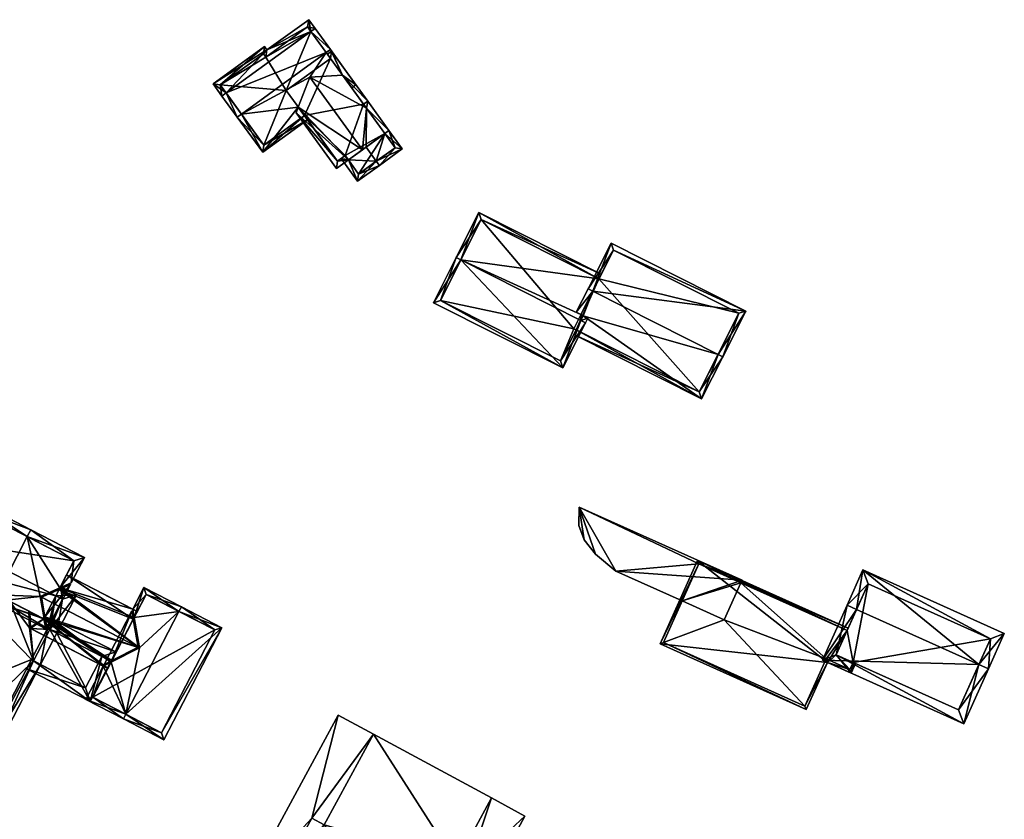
# Model space of a CAD drawing. Header units: inches. Extents: x 2685601 to 2690022, y 1235992 to 1239010.
# Tile 369 of 390: x 2689572 to 2689667, y 1238075 to 1238152. Entities that reach past the tile are written whole.
import ezdxf

# ---------------------------------------------------------------- set-up
doc = ezdxf.new("R2010")
doc.units = ezdxf.units.IN
doc.header["$MEASUREMENT"] = 0
for name, color, linetype in [('Gebaeude Einzelhaus', 10, 'Continuous'), ('Im Bau', 10, 'Continuous'), ('Offenes Gebaeude', 10, 'Continuous')]:
    doc.layers.add(name, color=color, linetype=linetype)

msp = doc.modelspace()

# ---------------------------------------------------------------- meshes
at = {"layer": 'Gebaeude Einzelhaus'}
mesh = msp.add_polyface(dxfattribs=at)
corners = [(2689602.735, 1238146.797, 546.835), (2689603.623, 1238145.57, 545.637), (2689604.029, 1238145.864, 545.637), (2689601.568, 1238149.263, 548.955), (2689601.162, 1238148.969, 548.955), (2689599.591, 1238146.598, 548.166), (2689592.992, 1238143.052, 548.955), (2689595.048, 1238139.361, 545.637), (2689592.588, 1238142.759, 548.955), (2689598.472, 1238143.718, 546.84), (2689599.071, 1238142.892, 546.033), (2689599.364, 1238142.486, 545.637), (2689591.524, 1238145.079, 546.585), (2689591.119, 1238144.786, 546.585), (2689599.695, 1238150.996, 546.585), (2689600.1, 1238151.29, 546.585), (2689590.261, 1238145.971, 545.637), (2689595.451, 1238149.221, 545.905), (2689599.484, 1238152.141, 545.905), (2689595.21, 1238149.555, 545.637), (2689595.159, 1238140.06, 546.033), (2689599.373, 1238151.443, 546.229), (2689595.339, 1238148.523, 546.228), (2689595.109, 1238148.85, 545.97), (2689590.959, 1238145.86, 545.961), (2689599.695, 1238150.996, 539.559), (2689599.373, 1238151.443, 539.559), (2689595.339, 1238148.523, 539.559), (2689595.109, 1238148.85, 539.559), (2689590.959, 1238145.86, 539.559), (2689595.159, 1238140.06, 539.559), (2689599.071, 1238142.892, 539.559), (2689601.571, 1238148.405, 539.559), (2689601.571, 1238148.405, 546.835), (2689597.311, 1238145.321, 539.559)]
mesh.append_faces([[corners[k] for k in face] for face in [(13, 12, 8), (8, 12, 6), (16, 24, 13), (13, 24, 12), (16, 19, 24), (19, 23, 24), (19, 17, 23), (21, 15, 14), (21, 18, 15), (23, 17, 22), (22, 17, 21), (21, 17, 18), (3, 14, 15), (3, 4, 14), (0, 2, 1), (4, 3, 0), (0, 3, 2), (8, 20, 7), (7, 20, 11), (11, 20, 10), (8, 6, 20), (16, 17, 19), (17, 14, 18), (18, 14, 15), (17, 12, 14), (17, 16, 12), (12, 16, 13), (14, 3, 15), (12, 4, 14), (14, 4, 3), (12, 6, 4), (13, 8, 12), (12, 8, 6), (9, 7, 10), (10, 7, 11), (5, 6, 9), (9, 6, 7), (7, 6, 8), (0, 4, 5), (5, 4, 6), (0, 3, 4), (0, 2, 3), (0, 1, 2)]], dxfattribs={"color": 13})
mesh.append_faces([[corners[k] for k in face] for face in [(27, 29, 28), (27, 34, 29), (29, 34, 30), (30, 34, 31), (27, 25, 34), (34, 25, 32), (27, 26, 25), (33, 4, 0), (32, 14, 33), (33, 14, 4), (32, 25, 14), (30, 31, 20), (20, 31, 10), (12, 20, 6), (12, 30, 20), (12, 29, 30), (12, 24, 29), (24, 28, 29), (24, 23, 28), (23, 27, 28), (23, 22, 27), (22, 26, 27), (22, 21, 26), (21, 25, 26), (21, 14, 25)]], dxfattribs={"color": 41})
mesh = msp.add_polyface(dxfattribs=at)
corners = [(2689598.472, 1238143.718, 546.84), (2689604.649, 1238139.613, 548.165), (2689599.591, 1238146.598, 548.166), (2689603.299, 1238138.635, 547.314), (2689598.256, 1238143.164, 546.585), (2689602.143, 1238137.798, 546.585), (2689605.038, 1238143.616, 546.835), (2689607.211, 1238141.468, 546.585), (2689605.171, 1238144.285, 546.585), (2689606.805, 1238141.174, 546.835), (2689602.735, 1238146.797, 546.835), (2689601.683, 1238149.104, 546.585), (2689605.037, 1238143.618, 546.835), (2689601.571, 1238148.405, 546.835), (2689601.277, 1238148.81, 546.835), (2689605, 1238139.867, 547.949), (2689602.254, 1238138.496, 546.84), (2689603.006, 1238139.04, 547.314), (2689604.766, 1238143.992, 546.835), (2689605.991, 1238138.499, 547.949), (2689606.284, 1238138.094, 547.949), (2689608.495, 1238139.695, 546.585), (2689603.299, 1238138.635, 546.847), (2689602.602, 1238138.748, 546.585), (2689603.006, 1238139.04, 546.847), (2689604.179, 1238136.57, 546.585), (2689607.796, 1238139.806, 546.835), (2689604.29, 1238137.268, 546.847), (2689601.571, 1238148.405, 539.559), (2689604.766, 1238143.992, 539.559), (2689606.805, 1238141.174, 539.559), (2689599.071, 1238142.892, 546.033), (2689602.254, 1238138.496, 539.559), (2689599.071, 1238142.892, 539.559), (2689603.006, 1238139.04, 539.559), (2689603.299, 1238138.635, 539.559), (2689597.311, 1238145.321, 539.559), (2689604.29, 1238137.268, 539.559), (2689607.796, 1238139.806, 539.559)]
mesh.append_faces([[corners[k] for k in face] for face in [(22, 23, 24), (27, 25, 22), (22, 25, 23), (27, 20, 25), (27, 19, 20), (26, 20, 19), (26, 21, 20), (26, 7, 21), (26, 9, 7), (19, 25, 20), (19, 22, 25), (25, 22, 23), (23, 22, 24), (19, 15, 22), (19, 9, 15), (19, 21, 9), (9, 21, 7), (19, 20, 21), (11, 13, 14), (11, 10, 13), (11, 8, 10), (10, 8, 18), (18, 8, 12), (7, 6, 8), (7, 9, 6), (16, 4, 0), (16, 5, 4), (16, 3, 5), (16, 17, 3), (6, 15, 9), (1, 6, 12), (6, 1, 15), (12, 2, 1), (12, 10, 2), (10, 11, 13), (13, 11, 14), (12, 8, 10), (10, 8, 11), (7, 6, 9), (6, 7, 8), (3, 4, 5), (3, 0, 4), (3, 1, 0), (0, 1, 2)]], dxfattribs={"color": 13})
mesh.append_faces([[corners[k] for k in face] for face in [(35, 30, 37), (37, 30, 38), (38, 30, 26), (26, 30, 9), (26, 37, 38), (19, 27, 26), (26, 27, 37), (22, 37, 27), (22, 35, 37), (33, 34, 32), (34, 30, 35), (33, 29, 34), (34, 29, 30), (33, 28, 29), (33, 36, 28), (15, 1, 22), (22, 1, 3), (24, 22, 17), (17, 22, 3), (24, 35, 22), (24, 34, 35), (16, 24, 17), (16, 34, 24), (16, 32, 34), (32, 31, 33), (32, 16, 31), (31, 16, 0), (29, 6, 30), (30, 6, 9), (29, 12, 6), (29, 18, 12), (29, 10, 18), (29, 28, 10), (10, 28, 13)]], dxfattribs={"color": 41})
mesh = msp.add_polyface(dxfattribs=at)
corners = [(2689615.885, 1238133.556, 548.145), (2689613.699, 1238129.219, 551.811), (2689614.145, 1238128.994, 551.811), (2689625.71, 1238123.723, 551.435), (2689625.715, 1238123.163, 551.811), (2689627.446, 1238127.169, 548.523), (2689626.385, 1238123.383, 551.435), (2689626.161, 1238122.938, 551.811), (2689625.939, 1238123.608, 551.435), (2689627.672, 1238127.616, 548.145), (2689611.506, 1238124.87, 548.145), (2689623.969, 1238118.589, 548.145), (2689616.106, 1238132.885, 548.522), (2689612.178, 1238125.091, 548.521), (2689623.748, 1238119.26, 548.521), (2689627.446, 1238127.169, 539.84), (2689616.106, 1238132.885, 539.84), (2689612.178, 1238125.091, 539.84), (2689623.748, 1238119.26, 539.84), (2689625.253, 1238122.245, 539.84), (2689625.253, 1238122.245, 550.29), (2689625.023, 1238122.361, 539.84)]
mesh.append_faces([[corners[k] for k in face] for face in [(7, 4, 6), (6, 4, 8), (11, 14, 7), (7, 14, 4), (1, 13, 10), (10, 13, 11), (11, 13, 14), (1, 2, 13), (0, 12, 1), (1, 12, 2), (0, 9, 12), (12, 9, 5), (2, 11, 4), (4, 11, 7), (1, 10, 2), (2, 10, 11), (0, 5, 9), (3, 4, 8), (8, 4, 6), (6, 4, 7), (0, 2, 5), (5, 2, 3), (3, 2, 4), (0, 1, 2)]], dxfattribs={"color": 13})
mesh.append_faces([[corners[k] for k in face] for face in [(15, 21, 16), (16, 21, 17), (17, 21, 18), (18, 21, 19), (4, 20, 8), (4, 14, 20), (20, 14, 19), (19, 14, 18), (14, 13, 18), (18, 13, 17), (13, 16, 17), (2, 12, 13), (13, 12, 16), (16, 12, 15), (15, 12, 5)]], dxfattribs={"color": 41})
mesh = msp.add_polyface(dxfattribs=at)
corners = [(2689626.846, 1238125.978, 553.329), (2689626.399, 1238126.203, 553.329), (2689625.263, 1238123.949, 551.435), (2689625.71, 1238123.723, 551.435), (2689625.939, 1238123.608, 551.435), (2689637.339, 1238115.594, 549.915), (2689625.253, 1238122.245, 550.29), (2689638.94, 1238119.881, 553.329), (2689625.028, 1238121.799, 549.915), (2689639.386, 1238119.656, 553.329), (2689641.609, 1238124.066, 549.915), (2689628.621, 1238130.611, 549.915), (2689637.118, 1238116.265, 550.29), (2689640.938, 1238123.845, 550.26), (2689628.843, 1238129.94, 550.26), (2689637.118, 1238116.265, 539.84), (2689640.938, 1238123.845, 539.84), (2689628.843, 1238129.94, 539.84), (2689627.446, 1238127.169, 548.523), (2689627.446, 1238127.169, 539.84), (2689625.253, 1238122.245, 539.84), (2689625.023, 1238122.361, 539.84)]
mesh.append_faces([[corners[k] for k in face] for face in [(10, 14, 11), (11, 14, 1), (1, 14, 0), (9, 13, 10), (10, 13, 14), (9, 7, 13), (0, 2, 1), (0, 3, 2), (6, 12, 8), (8, 12, 5), (5, 12, 9), (9, 12, 7), (0, 11, 1), (9, 10, 7), (7, 10, 0), (0, 10, 11), (7, 5, 9), (5, 6, 8), (0, 4, 7), (7, 4, 5), (5, 4, 6), (0, 3, 4), (0, 2, 3), (0, 1, 2)]], dxfattribs={"color": 13})
mesh.append_faces([[corners[k] for k in face] for face in [(16, 19, 17), (19, 20, 21), (16, 15, 19), (19, 15, 20), (15, 12, 20), (20, 12, 6), (0, 18, 3), (18, 17, 19), (0, 14, 18), (18, 14, 17), (14, 13, 17), (17, 13, 16), (13, 15, 16), (13, 12, 15), (13, 7, 12)]], dxfattribs={"color": 41})
mesh = msp.add_polyface(dxfattribs=at)
corners = [(2689569.44, 1238096.723, 538.187), (2689566.331, 1238106.283, 533.638), (2689562.74, 1238099.346, 533.638), (2689572.341, 1238102.327, 538.188), (2689572.686, 1238102.993, 538.188), (2689569.095, 1238096.056, 538.187), (2689575.423, 1238097.238, 534.774), (2689573.721, 1238096.495, 535.561), (2689574.061, 1238094.608, 534.774), (2689576.514, 1238097.714, 534.27), (2689574.279, 1238093.398, 534.27), (2689574.152, 1238093.438, 534.358), (2689573.972, 1238094.436, 534.774), (2689573.589, 1238096.563, 535.661), (2689575.507, 1238097.401, 534.774), (2689577.86, 1238100.314, 534.27), (2689576.598, 1238097.877, 534.27), (2689566.653, 1238105.271, 534.116), (2689563.751, 1238099.668, 534.115), (2689576.849, 1238099.993, 534.774), (2689573.948, 1238094.389, 534.774), (2689576.849, 1238099.993, 522.303), (2689566.653, 1238105.271, 522.303), (2689563.751, 1238099.668, 522.303), (2689563.751, 1238099.668, 532.289), (2689573.948, 1238094.389, 534.647), (2689572.608, 1238095.083, 534.647), (2689573.948, 1238094.389, 533.236), (2689570.684, 1238096.079, 536.672), (2689563.974, 1238099.553, 532.43), (2689563.974, 1238099.553, 522.303), (2689572.513, 1238095.132, 534.747), (2689573.948, 1238094.389, 534.747), (2689576.145, 1238098.634, 534.017), (2689576.145, 1238098.634, 533.917), (2689575.107, 1238096.627, 533.236), (2689575.107, 1238096.627, 522.303), (2689565.133, 1238101.791, 522.303)]
mesh.append_faces([[corners[k] for k in face] for face in [(5, 20, 11), (11, 20, 12), (5, 0, 20), (10, 8, 9), (9, 8, 6), (15, 19, 4), (4, 19, 3), (15, 16, 19), (19, 16, 14), (1, 18, 2), (2, 18, 5), (5, 18, 0), (4, 17, 1), (1, 17, 18), (4, 3, 17), (3, 15, 4), (3, 14, 15), (15, 14, 16), (5, 13, 0), (0, 13, 3), (3, 13, 14), (5, 12, 13), (5, 11, 12), (6, 8, 9), (9, 8, 10), (6, 7, 8), (0, 2, 5), (4, 1, 3), (3, 1, 0), (0, 1, 2)]], dxfattribs={"color": 13})
mesh.append_faces([[corners[k] for k in face] for face in [(21, 37, 22), (22, 37, 23), (23, 37, 30), (21, 36, 37), (21, 35, 36), (35, 8, 27), (27, 8, 25), (35, 6, 8), (21, 34, 35), (35, 34, 6), (21, 19, 34), (34, 19, 33), (33, 19, 14), (32, 12, 20), (20, 31, 32), (20, 28, 31), (29, 24, 30), (30, 24, 23), (28, 18, 29), (29, 18, 24), (20, 0, 28), (28, 0, 18), (25, 26, 27), (22, 24, 17), (17, 24, 18), (22, 23, 24), (17, 21, 22), (3, 19, 17), (17, 19, 21)]], dxfattribs={"color": 41})
mesh = msp.add_polyface(dxfattribs=at)
corners = [(2689626.03, 1238102.014, 539.581), (2689625.528, 1238105.176, 539.581), (2689625.504, 1238103.385, 539.581), (2689627.123, 1238100.631, 539.581), (2689629.064, 1238098.999, 539.581), (2689637.079, 1238099.708, 539.581), (2689641.239, 1238098.111, 539.581), (2689635.466, 1238096.12, 539.581), (2689641.137, 1238097.883, 539.581), (2689625.528, 1238105.176, 532.19), (2689641.239, 1238098.111, 532.19), (2689625.504, 1238103.385, 532.19), (2689626.03, 1238102.014, 532.19), (2689627.123, 1238100.631, 532.19), (2689629.064, 1238098.999, 532.19), (2689635.466, 1238096.12, 532.19), (2689641.137, 1238097.883, 532.19), (2689639.524, 1238094.296, 532.19)]
mesh.append_faces([[corners[k] for k in face] for face in [(6, 5, 8), (5, 4, 7), (6, 1, 5), (5, 1, 4), (4, 1, 3), (3, 1, 0), (0, 1, 2)]], dxfattribs={"color": 13})
mesh.append_faces([[corners[k] for k in face] for face in [(9, 12, 11), (9, 13, 12), (9, 14, 13), (15, 16, 17), (9, 10, 14), (14, 10, 15), (15, 10, 16), (10, 6, 16), (16, 6, 8), (7, 4, 15), (15, 4, 14), (4, 3, 14), (14, 3, 13), (3, 0, 13), (13, 0, 12), (0, 2, 12), (12, 2, 11), (2, 1, 11), (11, 1, 9), (1, 6, 9), (9, 6, 10)]], dxfattribs={"color": 41})
mesh = msp.add_polyface(dxfattribs=at)
corners = [(2689563.751, 1238099.668, 532.289), (2689565.37, 1238102.794, 532.289), (2689564.704, 1238103.139, 531.868), (2689554.36, 1238083.16, 531.868), (2689562.42, 1238080.114, 536.672), (2689561.96, 1238079.226, 536.672), (2689563.974, 1238099.553, 532.43), (2689570.684, 1238096.079, 536.672), (2689572.964, 1238090.361, 532.321), (2689566.763, 1238076.74, 531.615), (2689573.635, 1238090.014, 531.615), (2689572.653, 1238093.472, 533.917), (2689574.523, 1238093.371, 532.321), (2689572.558, 1238093.521, 534.017), (2689577.105, 1238096.718, 531.615), (2689575.193, 1238093.024, 531.615), (2689575.107, 1238096.627, 533.236), (2689573.948, 1238094.389, 533.236), (2689575.566, 1238097.515, 533.236), (2689572.608, 1238095.083, 534.647), (2689572.513, 1238095.132, 534.747), (2689566.334, 1238078.088, 532.551), (2689572.746, 1238090.474, 532.551), (2689575.758, 1238096.29, 532.55), (2689574.305, 1238093.484, 532.55), (2689555.708, 1238083.589, 532.429), (2689578.408, 1238086.418, 530.603), (2689580.885, 1238091.204, 530.603), (2689572.287, 1238089.587, 532.385), (2689574.765, 1238094.373, 532.384), (2689574.305, 1238093.484, 532.384), (2689572.746, 1238090.474, 532.385), (2689577.979, 1238087.765, 530.861), (2689579.538, 1238090.775, 530.861), (2689574.305, 1238093.484, 522.303), (2689575.193, 1238093.024, 522.303), (2689575.758, 1238096.29, 522.303), (2689575.107, 1238096.627, 522.303), (2689563.974, 1238099.553, 522.303), (2689555.708, 1238083.589, 522.303), (2689566.334, 1238078.088, 522.303), (2689572.746, 1238090.474, 522.303), (2689573.635, 1238090.014, 522.303), (2689565.133, 1238101.791, 522.303), (2689577.979, 1238087.765, 522.303), (2689579.538, 1238090.775, 522.303)]
mesh.append_faces([[corners[k] for k in face] for face in [(29, 12, 30), (26, 33, 27), (27, 33, 29), (29, 33, 12), (26, 32, 33), (26, 28, 32), (32, 28, 8), (8, 28, 31), (28, 8, 31), (12, 29, 30), (12, 27, 29), (28, 26, 8), (8, 26, 12), (12, 26, 27), (3, 25, 5), (5, 25, 4), (3, 0, 25), (25, 0, 6), (3, 2, 0), (0, 2, 1), (23, 12, 24), (23, 15, 12), (23, 14, 15), (23, 18, 14), (23, 16, 18), (5, 21, 9), (9, 21, 10), (10, 21, 8), (8, 21, 22), (5, 4, 21), (7, 13, 20), (11, 17, 19), (16, 14, 18), (11, 12, 17), (17, 12, 16), (16, 12, 14), (14, 12, 15), (4, 8, 7), (7, 8, 13), (13, 8, 11), (11, 8, 12), (5, 9, 4), (4, 9, 8), (8, 9, 10), (6, 4, 7), (0, 3, 6), (6, 3, 4), (4, 3, 5), (0, 2, 3), (0, 1, 2)]], dxfattribs={"color": 13})
mesh.append_faces([[corners[k] for k in face] for face in [(42, 35, 44), (44, 35, 45), (33, 15, 12), (33, 35, 15), (33, 45, 35), (33, 32, 45), (45, 32, 44), (32, 42, 44), (8, 10, 32), (32, 10, 42), (41, 34, 42), (42, 34, 35), (34, 37, 36), (41, 38, 34), (34, 38, 37), (37, 38, 43), (41, 39, 38), (41, 40, 39), (31, 8, 22), (31, 10, 8), (31, 41, 10), (10, 41, 42), (21, 31, 22), (21, 40, 31), (31, 40, 41), (4, 25, 21), (21, 25, 40), (40, 25, 39), (39, 25, 38), (38, 25, 6), (36, 37, 23), (23, 37, 16), (30, 23, 24), (30, 36, 23), (30, 34, 36), (12, 30, 24), (12, 15, 30), (30, 15, 34), (34, 15, 35)]], dxfattribs={"color": 41})
mesh = msp.add_polyface(dxfattribs=at)
corners = [(2689649.468, 1238090.204, 544.152), (2689636.954, 1238100.038, 545.5), (2689633.338, 1238091.994, 542.402), (2689651.371, 1238093.281, 545.412), (2689651.473, 1238093.509, 545.5), (2689647.424, 1238085.659, 542.402), (2689650.31, 1238090.921, 544.503), (2689651.763, 1238089.173, 544.152), (2689651.945, 1238090.186, 544.503), (2689652.172, 1238090.084, 544.503), (2689647.299, 1238085.989, 542.49), (2689649.343, 1238090.534, 544.24), (2689651.638, 1238089.503, 544.24), (2689633.668, 1238092.119, 542.49), (2689637.079, 1238099.708, 545.412), (2689641.137, 1238097.883, 539.581), (2689651.371, 1238093.281, 532.19), (2689641.137, 1238097.883, 532.19), (2689637.079, 1238099.708, 539.581), (2689635.466, 1238096.12, 539.581), (2689633.668, 1238092.119, 532.19), (2689635.466, 1238096.12, 532.19), (2689647.299, 1238085.989, 532.19), (2689649.343, 1238090.534, 532.19), (2689651.638, 1238089.503, 532.19), (2689651.945, 1238090.186, 532.19), (2689639.524, 1238094.296, 532.19), (2689650.31, 1238090.921, 532.19)]
mesh.append_faces([[corners[k] for k in face] for face in [(7, 12, 9), (9, 12, 8), (14, 4, 3), (14, 1, 4), (13, 2, 14), (14, 2, 1), (10, 5, 13), (13, 5, 2), (7, 0, 12), (12, 0, 11), (11, 0, 10), (10, 0, 5), (6, 7, 8), (8, 7, 9), (3, 0, 6), (6, 0, 7), (0, 2, 5), (4, 1, 3), (3, 1, 0), (0, 1, 2)]], dxfattribs={"color": 13})
mesh.append_faces([[corners[k] for k in face] for face in [(23, 27, 24), (24, 27, 25), (23, 16, 27), (23, 17, 16), (21, 26, 20), (20, 26, 22), (22, 26, 23), (23, 26, 17), (24, 25, 12), (12, 25, 8), (12, 11, 24), (24, 11, 23), (11, 10, 23), (23, 10, 22), (10, 13, 22), (22, 13, 20), (20, 19, 21), (19, 14, 18), (20, 13, 19), (19, 13, 14), (14, 15, 18), (15, 16, 17), (14, 3, 15), (15, 3, 16)]], dxfattribs={"color": 41})
mesh = msp.add_polyface(dxfattribs=at)
corners = [(2689664.075, 1238089.999, 548.935), (2689648.988, 1238090.42, 547.291), (2689662.606, 1238084.295, 547.291), (2689652.28, 1238095.303, 548.935), (2689651.368, 1238095.713, 548.935), (2689664.986, 1238089.589, 548.935), (2689666.515, 1238092.986, 547.545), (2689652.896, 1238099.111, 547.545), (2689650.31, 1238090.921, 547.574), (2689653.398, 1238097.789, 547.918), (2689662.105, 1238085.618, 547.575), (2689665.193, 1238092.485, 547.918), (2689653.398, 1238097.789, 532.19), (2689665.193, 1238092.485, 532.19), (2689651.371, 1238093.281, 545.412), (2689651.371, 1238093.281, 532.19), (2689650.31, 1238090.921, 544.503), (2689651.945, 1238090.186, 544.503), (2689662.105, 1238085.618, 532.19), (2689651.945, 1238090.186, 532.19), (2689650.31, 1238090.921, 532.19)]
mesh.append_faces([[corners[k] for k in face] for face in [(11, 9, 7), (6, 11, 7), (10, 0, 5), (5, 0, 11), (5, 11, 6), (8, 10, 2), (2, 10, 5), (1, 8, 2), (3, 8, 4), (9, 3, 4), (7, 9, 4), (4, 8, 1), (0, 7, 3), (3, 7, 4), (5, 6, 0), (0, 6, 7), (0, 2, 5), (4, 1, 3), (3, 1, 0), (0, 1, 2)]], dxfattribs={"color": 13})
mesh.append_faces([[corners[k] for k in face] for face in [(13, 19, 12), (12, 19, 15), (15, 19, 20), (13, 18, 19), (11, 10, 13), (13, 10, 18), (11, 0, 10), (18, 17, 19), (17, 8, 16), (18, 10, 17), (17, 10, 8), (8, 14, 16), (14, 12, 15), (14, 9, 12), (8, 3, 14), (14, 3, 9), (9, 11, 12), (12, 11, 13)]], dxfattribs={"color": 41})
mesh = msp.add_polyface(dxfattribs=at)
corners = [(2689586.976, 1238095.11, 536.925), (2689591.09, 1238093.543, 534.017), (2689587.206, 1238095.553, 536.925), (2689581.846, 1238085.2, 536.925), (2689585.5, 1238082.745, 534.017), (2689581.616, 1238084.755, 536.925), (2689582.656, 1238094.525, 534.374), (2689583.594, 1238097.424, 534.017), (2689582.514, 1238095.337, 534.017), (2689583.17, 1238091.603, 535.661), (2689580.429, 1238090.223, 534.374), (2689579.668, 1238089.84, 534.017), (2689578.004, 1238086.626, 534.017), (2689582.429, 1238095.174, 534.017), (2689579.757, 1238090.012, 534.017), (2689580.518, 1238090.395, 534.374), (2689582.572, 1238094.362, 534.374), (2689583.046, 1238091.667, 535.561), (2689585.286, 1238083.419, 534.349), (2689590.416, 1238093.329, 534.35), (2689583.808, 1238096.75, 534.374), (2689578.678, 1238086.84, 534.375), (2689583.808, 1238096.75, 522.303), (2689590.416, 1238093.329, 522.303), (2689582.958, 1238095.107, 533.917), (2689582.958, 1238095.107, 534.017), (2689580.112, 1238089.61, 533.917), (2689578.678, 1238086.84, 522.303), (2689580.112, 1238089.61, 534.017), (2689585.286, 1238083.419, 522.303)]
mesh.append_faces([[corners[k] for k in face] for face in [(21, 11, 10), (21, 12, 11), (21, 5, 12), (21, 3, 5), (15, 13, 16), (15, 14, 13), (2, 20, 7), (7, 20, 8), (8, 20, 6), (2, 0, 20), (1, 19, 2), (2, 19, 0), (1, 18, 19), (18, 5, 3), (1, 4, 18), (18, 4, 5), (13, 15, 16), (16, 15, 17), (13, 14, 15), (3, 12, 5), (3, 11, 12), (3, 10, 11), (0, 9, 3), (3, 9, 10), (0, 6, 9), (2, 7, 0), (0, 7, 6), (6, 7, 8), (4, 3, 5), (4, 1, 3), (3, 1, 0), (0, 1, 2)]], dxfattribs={"color": 13})
mesh.append_faces([[corners[k] for k in face] for face in [(23, 29, 27), (23, 27, 22), (19, 18, 23), (23, 18, 29), (18, 27, 29), (3, 21, 18), (18, 21, 27), (24, 15, 16), (24, 26, 15), (26, 21, 28), (28, 21, 10), (26, 27, 21), (24, 22, 26), (26, 22, 27), (6, 20, 25), (25, 20, 24), (24, 20, 22), (0, 19, 20), (20, 19, 22), (22, 19, 23)]], dxfattribs={"color": 41})
at = {"layer": 'Im Bau'}
mesh = msp.add_polyface(dxfattribs=at)
corners = [(2689599.77, 1238075.199, 534.19), (2689605.713, 1238083.287, 534.19), (2689602.324, 1238085.12, 534.19), (2689600.983, 1238074.543, 534.19), (2689592.952, 1238067.792, 534.19), (2689596.578, 1238069.299, 534.19), (2689610.943, 1238058.061, 534.19), (2689614.791, 1238070.254, 534.19), (2689620.316, 1238075.389, 534.19), (2689610.269, 1238061.894, 534.19), (2689617.083, 1238077.138, 534.19), (2689613.683, 1238070.853, 534.19), (2689605.713, 1238083.288, 523.338), (2689602.324, 1238085.12, 523.338), (2689617.083, 1238077.138, 523.338), (2689620.316, 1238075.389, 523.338), (2689592.952, 1238067.792, 523.338), (2689610.943, 1238058.061, 523.338), (2689600.983, 1238074.543, 523.338), (2689599.77, 1238075.199, 523.338), (2689596.578, 1238069.299, 523.338), (2689610.269, 1238061.894, 523.338), (2689614.791, 1238070.254, 523.338), (2689613.683, 1238070.853, 523.338)]
mesh.append_faces([[corners[k] for k in face] for face in [(7, 10, 11), (7, 8, 10), (5, 6, 9), (9, 6, 7), (7, 6, 8), (0, 4, 5), (5, 4, 6), (0, 2, 4), (3, 1, 0), (0, 1, 2)]], dxfattribs={"color": 13})
mesh.append_faces([[corners[k] for k in face] for face in [(17, 22, 15), (15, 22, 14), (14, 22, 23), (17, 21, 22), (16, 20, 17), (17, 20, 21), (12, 19, 13), (13, 19, 16), (16, 19, 20), (12, 18, 19), (8, 6, 15), (15, 6, 17), (6, 4, 17), (17, 4, 16), (4, 2, 16), (16, 2, 13), (14, 8, 15), (14, 10, 8), (1, 12, 2), (2, 12, 13)]], dxfattribs={"color": 41})
mesh = msp.add_polyface(dxfattribs=at)
corners = [(2689613.683, 1238070.853, 537.23), (2689605.713, 1238083.288, 537.231), (2689600.983, 1238074.543, 537.23), (2689617.083, 1238077.138, 537.23), (2689596.578, 1238069.299, 537.23), (2689599.77, 1238075.199, 537.23), (2689610.269, 1238061.894, 537.23), (2689614.791, 1238070.254, 537.23), (2689605.713, 1238083.287, 534.19), (2689617.083, 1238077.138, 534.19), (2689617.083, 1238077.138, 523.338), (2689605.713, 1238083.288, 523.338), (2689600.983, 1238074.543, 534.19), (2689599.77, 1238075.199, 534.19), (2689596.578, 1238069.299, 534.19), (2689610.269, 1238061.894, 534.19), (2689614.791, 1238070.254, 534.19), (2689613.683, 1238070.853, 534.19), (2689610.269, 1238061.894, 523.338), (2689613.683, 1238070.853, 523.338), (2689614.791, 1238070.254, 523.338), (2689600.983, 1238074.543, 523.338), (2689596.578, 1238069.299, 523.338), (2689599.77, 1238075.199, 523.338)]
mesh.append_faces([[corners[k] for k in face] for face in [(0, 6, 7), (0, 2, 6), (6, 2, 4), (4, 2, 5), (3, 1, 0), (0, 1, 2)]], dxfattribs={"color": 13})
mesh.append_faces([[corners[k] for k in face] for face in [(21, 22, 23), (21, 18, 22), (10, 19, 11), (11, 19, 21), (21, 19, 18), (18, 19, 20), (3, 0, 9), (9, 0, 17), (0, 7, 17), (17, 7, 16), (7, 6, 16), (16, 6, 15), (6, 4, 15), (15, 4, 14), (4, 5, 14), (14, 5, 13), (12, 13, 2), (2, 13, 5), (2, 8, 12), (2, 1, 8), (8, 10, 11), (8, 9, 10), (1, 3, 8), (8, 3, 9)]], dxfattribs={"color": 41})
at = {"layer": 'Offenes Gebaeude'}
mesh = msp.add_polyface(dxfattribs=at)
corners = [(2689582.514, 1238095.337, 534.017), (2689582.656, 1238094.525, 534.374), (2689582.958, 1238095.107, 534.017), (2689575.507, 1238097.401, 534.774), (2689583.17, 1238091.603, 535.661), (2689576.145, 1238098.634, 534.017), (2689573.589, 1238096.563, 535.661), (2689573.948, 1238094.389, 534.747), (2689572.558, 1238093.521, 534.017), (2689579.668, 1238089.84, 534.017), (2689572.513, 1238095.132, 534.747), (2689580.429, 1238090.223, 534.374), (2689580.112, 1238089.61, 534.017), (2689573.972, 1238094.436, 534.774), (2689582.958, 1238095.107, 533.917), (2689576.145, 1238098.634, 533.917), (2689572.653, 1238093.472, 533.917), (2689580.112, 1238089.61, 533.917), (2689582.572, 1238094.362, 534.374), (2689575.423, 1238097.238, 534.774), (2689583.046, 1238091.667, 535.561), (2689573.721, 1238096.495, 535.561), (2689573.948, 1238094.389, 534.647), (2689580.518, 1238090.395, 534.374), (2689574.061, 1238094.608, 534.774), (2689572.608, 1238095.083, 534.647)]
mesh.append_faces([[corners[k] for k in face] for face in [(13, 4, 6), (13, 11, 4), (7, 9, 13), (13, 9, 11), (11, 9, 12), (10, 8, 7), (7, 8, 9), (4, 3, 6), (3, 0, 5), (4, 1, 3), (3, 1, 0), (0, 1, 2)]], dxfattribs={"color": 13})
mesh.append_faces([[corners[k] for k in face] for face in [(20, 24, 21), (22, 16, 25), (22, 17, 16), (20, 23, 24), (24, 23, 22), (22, 23, 17), (19, 20, 21), (19, 18, 20), (19, 15, 18), (18, 15, 14), (9, 17, 12), (9, 16, 17), (9, 8, 16), (0, 15, 5), (2, 14, 0), (0, 14, 15)]], dxfattribs={"color": 41})

doc.saveas('drawing.dxf')
